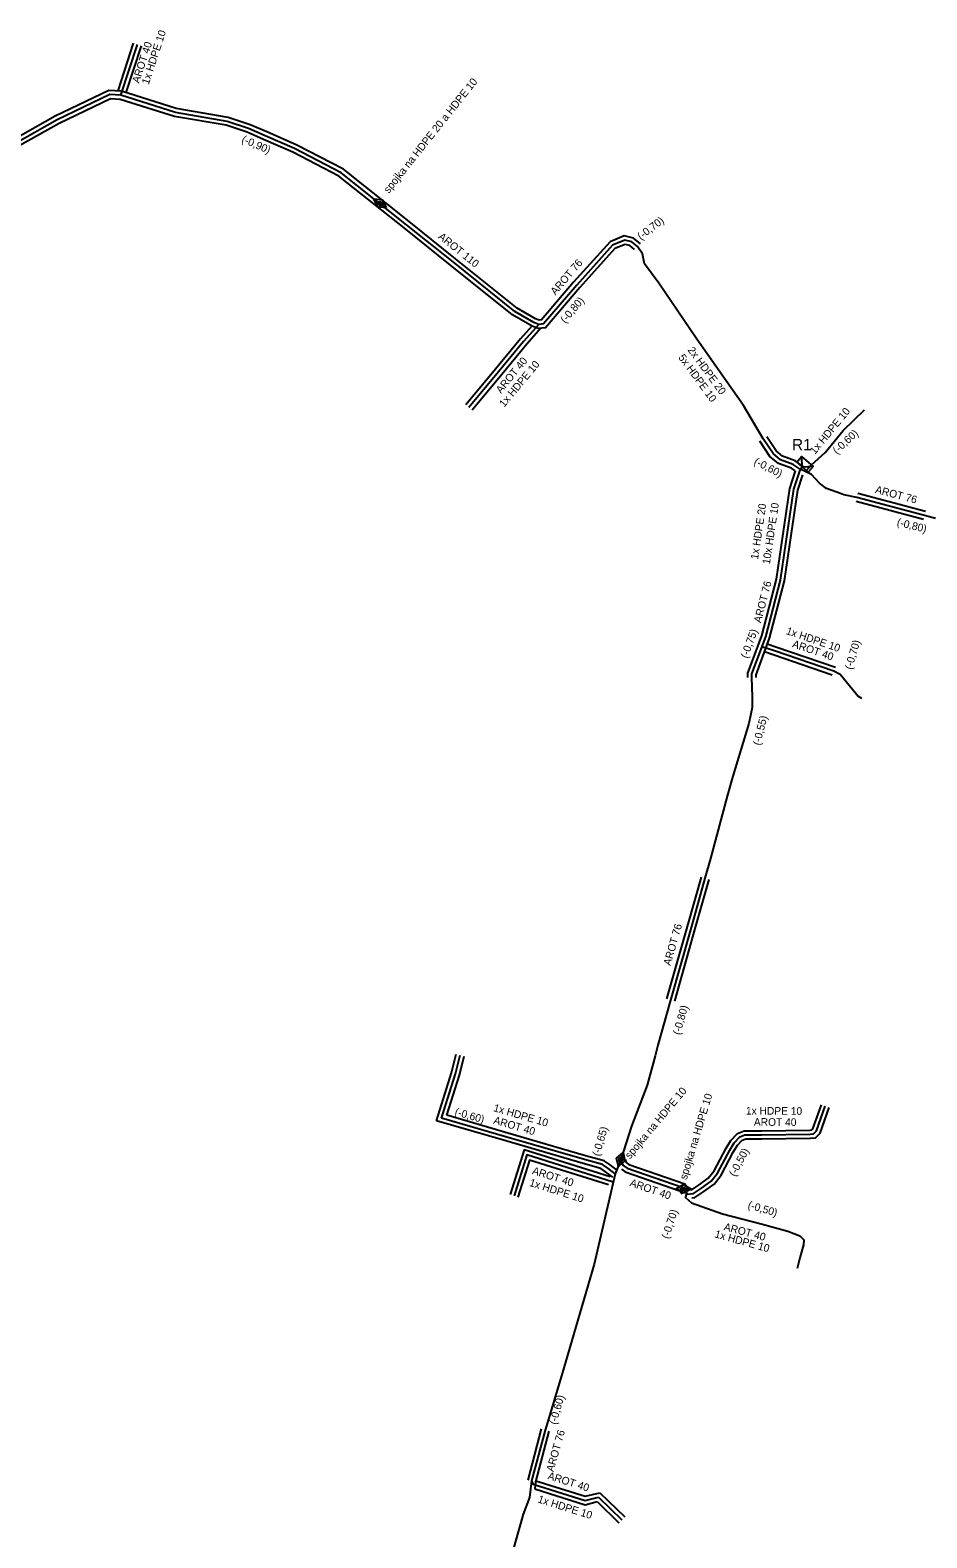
# Model space of a CAD drawing. Extents: x -651943 to -618711, y -1138561 to -1100552.
# Drawn here: x -635110 to -635021.9, y -1115298 to -1115150.1 of the extents above; entities that cross this region are included whole.
import ezdxf

# ---------------------------------------------------------------- set-up
doc = ezdxf.new("R2010")
doc.units = 0
for name, color, linetype in [('KT optika', 7, 'Continuous'), ('KT trasa', 7, 'Continuous'), ('KT zařízení', 7, 'Continuous')]:
    doc.layers.add(name, color=color, linetype=linetype)

# ---------------------------------------------------------------- blocks, each defined once
blk = doc.blocks.new('TVSPO_1')
at = {"layer": 'KT zařízení'}
for p, q in [((-0.074, 0.002), (0, 0.044)), ((-0.001, -0.041), (-0.074, 0.002)), ((-0.035, 0), (0, 0.02)), ((0.073, 0.001), (-0.001, -0.041)), ((0, 0.044), (0.073, 0.001)), ((0, 0.02), (0.035, 0)), ((0.035, 0), (0, -0.02)), ((0, -0.02), (-0.035, 0))]:
    blk.add_line(p, q, dxfattribs=at)
blk = doc.blocks.new('NPRIS')
at = {"layer": 'KT zařízení'}
for p, q in [((-0.075, 0), (0, 0.075)), ((0, 0.075), (0.075, 0))]:
    blk.add_line(p, q, dxfattribs=at)
blk.add_lwpolyline([(-0.075, 0.075), (0.075, 0.075), (0.075, 0), (-0.075, 0)], close=True, dxfattribs=at)

msp = doc.modelspace()

# ---------------------------------------------------------------- linework, layer by layer
at = {"layer": 'KT optika'}
for points in [[(-635101.05, -1115156.45), (-635099.42, -1115151.48)], [(-635034.37, -1115193.15), (-635035.06, -1115192.69), (-635036.3, -1115192.22), (-635037.04, -1115191.62), (-635037.99, -1115190.17), (-635039.95, -1115186.89), (-635044.52, -1115180.37), (-635048.24, -1115174.9), (-635049.64, -1115172.98), (-635049.85, -1115172.02), (-635050.34, -1115171.3), (-635050.9, -1115170.83), (-635051.6, -1115170.68), (-635052.8, -1115171.17), (-635056.31, -1115175.07), (-635059.57, -1115178.88), (-635060.04, -1115178.94), (-635060.52, -1115178.76), (-635062.37, -1115177.66), (-635068.44, -1115172.81), (-635073.01, -1115169.15), (-635079.43, -1115164.05), (-635084.01, -1115161.67), (-635086.88, -1115160.42), (-635088.51, -1115159.71), (-635090.61, -1115159.01), (-635095.7, -1115158.13), (-635101.05, -1115156.45), (-635102.14, -1115156.38), (-635107.31, -1115158.85), (-635111.46, -1115161.21)], [(-635060.04, -1115178.94), (-635061.52, -1115180.6), (-635063.97, -1115183.59), (-635066.89, -1115187.08)], [(-635033.25, -1115193.68), (-635033.78, -1115193.3), (-635033.26, -1115192.7), (-635031.91, -1115191.51), (-635030.14, -1115189.36), (-635028.05, -1115187.31)], [(-635021.1, -1115197.98), (-635022.16, -1115197.69), (-635028.8, -1115195.93), (-635030.1, -1115195.66), (-635030.43, -1115195.54), (-635031.78, -1115195.04), (-635032.49, -1115194.51), (-635033.25, -1115193.68), (-635034.37, -1115193.15), (-635035.02, -1115195.12), (-635036.35, -1115204.03), (-635037.79, -1115209.61), (-635039.14, -1115213.24), (-635039.14, -1115213.59), (-635039.07, -1115215.47), (-635039.08, -1115216.52), (-635039.4, -1115218.1), (-635040.98, -1115223.26), (-635041.55, -1115225.23), (-635043.19, -1115231.35), (-635043.72, -1115233.29), (-635045.02, -1115237.89), (-635047.11, -1115245.24), (-635048.33, -1115249.65), (-635048.62, -1115250.7), (-635049.38, -1115253.59), (-635050.92, -1115257.6), (-635051.97, -1115260.88), (-635052.53, -1115262.29), (-635054.59, -1115271.15), (-635057.79, -1115282.11), (-635059.42, -1115287.44), (-635060.73, -1115292.43), (-635060.95, -1115294.05), (-635061.57, -1115295.68), (-635063.61, -1115302.97)], [(-635034.37, -1115193.15), (-635034.15, -1115192.94)], [(-635038.13, -1115210.53), (-635036.89, -1115210.95), (-635031.06, -1115212.94)], [(-635031.06, -1115212.94), (-635030.44, -1115213.27), (-635028.68, -1115215.41), (-635028.36, -1115215.6)], [(-635069.58, -1115256.82), (-635068.2, -1115252.49), (-635067.76, -1115250.65)], [(-635051.97, -1115260.88), (-635051.78, -1115261.43), (-635051.37, -1115261.73), (-635045.95, -1115263.61), (-635045.54, -1115264.16), (-635045.47, -1115264.28), (-635044.85, -1115264.22), (-635044.07, -1115263.71), (-635043.11, -1115263.02), (-635042.48, -1115262.21), (-635041.29, -1115259.98), (-635040.86, -1115259.25), (-635040.3, -1115258.66), (-635039.79, -1115258.46), (-635038.18, -1115258.47), (-635033.38, -1115258.39), (-635033.05, -1115258.37), (-635032.77, -1115258.08), (-635031.91, -1115255.64)], [(-635052.53, -1115262.29), (-635053.24, -1115261.75), (-635053.78, -1115261.39), (-635055.56, -1115260.9), (-635063.17, -1115258.68), (-635069.58, -1115256.82)], [(-635052.72, -1115263.1), (-635061.19, -1115260.43), (-635062.46, -1115264.46)], [(-635045.54, -1115264.16), (-635045.63, -1115264.62), (-635045.05, -1115265.14), (-635041.99, -1115266.2), (-635038.21, -1115267.21), (-635035.57, -1115267.93), (-635034.42, -1115268.36), (-635034.01, -1115268.76), (-635034.06, -1115269.27), (-635034.4, -1115270.52), (-635034.67, -1115271.57)], [(-635060.73, -1115292.43), (-635060.59, -1115292.74), (-635055.48, -1115294.35), (-635054.17, -1115294.02)], [(-635054.17, -1115294.02), (-635051.88, -1115296.24)]]:
    msp.add_lwpolyline(points, dxfattribs=at)
at = {"layer": 'KT trasa'}
for points in [[(-635101.05, -1115156.45), (-635099.42, -1115151.48)], [(-635034.37, -1115193.15), (-635035.06, -1115192.69), (-635036.3, -1115192.22), (-635037.04, -1115191.62), (-635037.99, -1115190.17), (-635039.95, -1115186.89), (-635044.52, -1115180.37), (-635048.24, -1115174.9), (-635049.64, -1115172.98), (-635049.85, -1115172.02), (-635050.34, -1115171.3), (-635050.9, -1115170.83), (-635051.6, -1115170.68), (-635052.8, -1115171.17), (-635056.31, -1115175.07), (-635059.57, -1115178.88), (-635060.04, -1115178.94), (-635060.52, -1115178.76), (-635062.37, -1115177.66), (-635068.44, -1115172.81), (-635073.01, -1115169.15), (-635079.43, -1115164.05), (-635084.01, -1115161.67), (-635086.88, -1115160.42), (-635088.51, -1115159.71), (-635090.61, -1115159.01), (-635095.7, -1115158.13), (-635101.05, -1115156.45), (-635102.14, -1115156.38), (-635107.31, -1115158.85), (-635111.46, -1115161.21)], [(-635060.04, -1115178.94), (-635061.52, -1115180.6), (-635063.97, -1115183.59), (-635066.89, -1115187.08)], [(-635033.25, -1115193.68), (-635033.78, -1115193.3), (-635033.26, -1115192.7), (-635031.91, -1115191.51), (-635030.14, -1115189.36), (-635028.05, -1115187.31)], [(-635021.1, -1115197.98), (-635022.16, -1115197.69), (-635028.8, -1115195.93), (-635030.1, -1115195.66), (-635030.43, -1115195.54), (-635031.78, -1115195.04), (-635032.49, -1115194.51), (-635033.25, -1115193.68), (-635034.37, -1115193.15), (-635035.02, -1115195.12), (-635036.35, -1115204.03), (-635037.79, -1115209.61), (-635039.14, -1115213.24), (-635039.14, -1115213.59), (-635039.07, -1115215.47), (-635039.08, -1115216.52), (-635039.4, -1115218.1), (-635040.98, -1115223.26), (-635041.55, -1115225.23), (-635043.19, -1115231.35), (-635043.72, -1115233.29), (-635045.02, -1115237.89), (-635047.11, -1115245.24), (-635048.33, -1115249.65), (-635048.62, -1115250.7), (-635049.38, -1115253.59), (-635050.92, -1115257.6), (-635051.97, -1115260.88), (-635052.53, -1115262.29), (-635054.59, -1115271.15), (-635057.79, -1115282.11), (-635059.42, -1115287.44), (-635060.73, -1115292.43), (-635060.95, -1115294.05), (-635061.57, -1115295.68), (-635063.61, -1115302.97)], [(-635034.37, -1115193.15), (-635034.15, -1115192.94)], [(-635038.13, -1115210.53), (-635036.89, -1115210.95), (-635031.06, -1115212.94)], [(-635031.06, -1115212.94), (-635030.44, -1115213.27), (-635028.68, -1115215.41), (-635028.36, -1115215.6)], [(-635069.58, -1115256.82), (-635068.2, -1115252.49), (-635067.76, -1115250.65)], [(-635051.97, -1115260.88), (-635051.78, -1115261.43), (-635051.37, -1115261.73), (-635045.95, -1115263.61), (-635045.54, -1115264.16), (-635045.47, -1115264.28), (-635044.85, -1115264.22), (-635044.07, -1115263.71), (-635043.11, -1115263.02), (-635042.48, -1115262.21), (-635041.29, -1115259.98), (-635040.86, -1115259.25), (-635040.3, -1115258.66), (-635039.79, -1115258.46), (-635038.18, -1115258.47), (-635033.38, -1115258.39), (-635033.05, -1115258.37), (-635032.77, -1115258.08), (-635031.91, -1115255.64)], [(-635052.53, -1115262.29), (-635053.24, -1115261.75), (-635053.78, -1115261.39), (-635055.56, -1115260.9), (-635063.17, -1115258.68), (-635069.58, -1115256.82)], [(-635052.72, -1115263.1), (-635061.19, -1115260.43), (-635062.46, -1115264.46)], [(-635045.54, -1115264.16), (-635045.63, -1115264.62), (-635045.05, -1115265.14), (-635041.99, -1115266.2), (-635038.21, -1115267.21), (-635035.57, -1115267.93), (-635034.42, -1115268.36), (-635034.01, -1115268.76), (-635034.06, -1115269.27), (-635034.4, -1115270.52), (-635034.67, -1115271.57)], [(-635060.73, -1115292.43), (-635060.59, -1115292.74), (-635055.48, -1115294.35), (-635054.17, -1115294.02)], [(-635054.17, -1115294.02), (-635051.88, -1115296.24)]]:
    msp.add_lwpolyline(points, dxfattribs=at)
at = {"layer": 'KT zařízení'}
for points in [[(-635101.33, -1115156.03), (-635099.8, -1115151.35)], [(-635100.54, -1115156.19), (-635099.04, -1115151.6)], [(-635050.04, -1115171.03), (-635050.72, -1115170.46), (-635051.64, -1115170.26), (-635053.04, -1115170.83), (-635056.61, -1115174.8), (-635059.77, -1115178.5), (-635059.99, -1115178.53), (-635060.35, -1115178.4), (-635062.14, -1115177.33), (-635068.19, -1115172.5), (-635072.76, -1115168.84), (-635079.21, -1115163.71), (-635083.84, -1115161.31), (-635086.72, -1115160.05), (-635088.37, -1115159.34), (-635090.51, -1115158.62), (-635095.61, -1115157.74), (-635100.98, -1115156.05), (-635102.22, -1115155.97), (-635107.49, -1115158.5), (-635111.67, -1115160.87)], [(-635050.64, -1115171.57), (-635051.08, -1115171.2), (-635051.56, -1115171.1), (-635052.57, -1115171.5), (-635056.01, -1115175.33), (-635059.37, -1115179.26), (-635060.09, -1115179.35), (-635060.69, -1115179.12), (-635062.6, -1115177.99), (-635068.69, -1115173.12), (-635073.26, -1115169.47), (-635079.65, -1115164.39), (-635084.18, -1115162.03), (-635087.04, -1115160.79), (-635088.65, -1115160.08), (-635090.71, -1115159.4), (-635095.79, -1115158.52), (-635101.12, -1115156.85), (-635102.06, -1115156.79), (-635107.12, -1115159.21), (-635111.25, -1115161.55)], [(-635060.72, -1115179.1), (-635061.82, -1115180.34), (-635064.28, -1115183.33), (-635067.2, -1115186.83)], [(-635059.84, -1115179.32), (-635061.22, -1115180.86), (-635063.66, -1115183.84), (-635066.58, -1115187.34)], [(-635034.85, -1115193.31), (-635035.24, -1115193.05), (-635036.5, -1115192.57), (-635037.34, -1115191.89), (-635038.33, -1115190.38)], [(-635033.98, -1115192.93), (-635034.88, -1115192.33), (-635036.1, -1115191.87), (-635036.74, -1115191.35), (-635037.65, -1115189.96)], [(-635034.85, -1115193.31), (-635035.41, -1115195.03), (-635036.74, -1115203.95), (-635038.17, -1115209.49), (-635039.54, -1115213.17), (-635039.54, -1115213.6)], [(-635034.13, -1115193.71), (-635034.63, -1115195.21), (-635035.96, -1115204.11), (-635037.41, -1115209.73), (-635038.74, -1115213.31), (-635038.74, -1115213.58)], [(-635022.06, -1115197.3), (-635028.71, -1115195.54)], [(-635022.26, -1115198.08), (-635028.89, -1115196.32)], [(-635037.61, -1115210.28), (-635036.76, -1115210.57), (-635030.9, -1115212.57)], [(-635037.89, -1115211.03), (-635037.02, -1115211.33), (-635031.22, -1115213.31)], [(-635044.1, -1115233.18), (-635045.41, -1115237.78), (-635047.49, -1115245.13)], [(-635043.34, -1115233.4), (-635044.64, -1115238), (-635046.72, -1115245.35)], [(-635070.08, -1115257.09), (-635068.59, -1115252.38), (-635068.15, -1115250.56)], [(-635069.07, -1115256.55), (-635067.81, -1115252.6), (-635067.37, -1115250.75)], [(-635051.55, -1115260.88), (-635051.44, -1115261.18), (-635051.18, -1115261.37), (-635045.7, -1115263.27), (-635045.27, -1115263.86), (-635044.99, -1115263.83), (-635044.3, -1115263.38), (-635043.39, -1115262.73), (-635042.82, -1115261.99), (-635041.64, -1115259.78), (-635041.18, -1115259.01), (-635040.53, -1115258.32), (-635039.86, -1115258.06), (-635038.18, -1115258.07), (-635033.4, -1115257.99), (-635033.23, -1115257.98), (-635033.12, -1115257.86), (-635032.28, -1115255.51)], [(-635045.01, -1115264.64), (-635044.71, -1115264.61), (-635043.84, -1115264.04), (-635042.83, -1115263.31), (-635042.14, -1115262.43), (-635040.94, -1115260.18), (-635040.54, -1115259.49), (-635040.07, -1115259), (-635039.72, -1115258.86), (-635038.18, -1115258.87), (-635033.36, -1115258.79), (-635032.87, -1115258.76), (-635032.42, -1115258.3), (-635031.53, -1115255.78)], [(-635052.77, -1115262.61), (-635053.47, -1115262.08), (-635053.95, -1115261.76), (-635055.67, -1115261.29), (-635063.28, -1115259.06), (-635070.08, -1115257.09)], [(-635052.29, -1115261.97), (-635053.01, -1115261.42), (-635053.61, -1115261.02), (-635055.45, -1115260.52), (-635063.06, -1115258.3), (-635069.07, -1115256.55)], [(-635053.01, -1115262.59), (-635061.45, -1115259.93), (-635062.85, -1115264.33)], [(-635053.19, -1115263.37), (-635060.93, -1115260.94), (-635062.08, -1115264.58)], [(-635051.92, -1115261.83), (-635051.56, -1115262.09), (-635046.2, -1115263.95), (-635045.97, -1115264.26)], [(-635059.8, -1115287.33), (-635061.12, -1115292.35)], [(-635059.03, -1115287.55), (-635060.34, -1115292.51), (-635060.43, -1115293.21)], [(-635060.43, -1115293.21), (-635055.49, -1115294.77), (-635054.29, -1115294.46)], [(-635060.31, -1115292.41), (-635055.47, -1115293.93), (-635054.05, -1115293.58)], [(-635054.29, -1115294.46), (-635052.16, -1115296.53)], [(-635054.05, -1115293.58), (-635051.6, -1115295.96)]]:
    msp.add_lwpolyline(points, dxfattribs=at)

# ---------------------------------------------------------------- block references
for name, p, xscale, yscale, rotation in [('TVSPO_1', (-635075.62, -1115167.07), 10.000013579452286, 10.000013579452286, -35.63481799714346), ('NPRIS', (-635033.66, -1115192.38), 9.999957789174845, 9.999957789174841, 139.36339958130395), ('TVSPO_1', (-635051.97, -1115260.88), 9.999990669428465, 9.999990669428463, 71.94801462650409)]:
    msp.add_blockref(name, p, dxfattribs=dict(at, xscale=xscale, yscale=yscale, rotation=rotation))
at = {"layer": 'KT zařízení', "xscale": 10, "yscale": 10}
msp.add_blockref('TVSPO_1', (-635045.82, -1115263.79), dxfattribs=at)

# ---------------------------------------------------------------- texts
at = {"layer": 'KT zařízení'}
for s, height, rotation, p in [('AROT 40', 0.75, 71.894, (-635099.27, -1115155.32)), ('1x HDPE 10', 0.75, 71.8991, (-635098.32, -1115155.45)), ('spojka na HDPE 20 a HDPE 10', 0.75, 51.4887, (-635074.75, -1115166.13)), ('(-0,90)', 0.75, 336.4747, (-635089.27, -1115161.03)), ('(-0,70)', 0.75, 37.4836, (-635050, -1115170.69)), ('AROT 110', 0.75, 321.3173, (-635069.97, -1115170.44)), ('AROT 76', 0.75, 49.5009, (-635058.39, -1115176.11)), ('(-0,80)', 0.75, 49.4926, (-635057.43, -1115178.88)), ('AROT 40', 0.75, 50.67, (-635063.74, -1115185.77)), ('5x HDPE 10', 0.75, 306.2739, (-635046.38, -1115182.19)), ('2x HDPE 20', 0.75, 306.2739, (-635045.46, -1115181.46)), ('1x HDPE 10', 0.75, 50.1397, (-635063.43, -1115187.12)), ('1x HDPE 10', 0.75, 50.5369, (-635032.92, -1115191.75)), ('(-0,60)', 0.75, 42.6647, (-635030.77, -1115191.72)), ('R1', 1.125, 0.0972, (-635035.17, -1115191.3)), ('(-0,60)', 0.75, 332.6175, (-635038.98, -1115192.62)), ('AROT 76', 0.75, 345.156, (-635027.06, -1115195.46)), ('1x HDPE 20', 0.75, 81.5097, (-635038.51, -1115202.03)), ('10x HDPE 10', 0.75, 81.5097, (-635037.35, -1115202.51)), ('(-0,80)', 0.75, 346.1468, (-635024.93, -1115198.67)), ('AROT 76', 0.75, 75.5363, (-635038.22, -1115208.28)), ('(-0,75)', 0.75, 69.5978, (-635039.55, -1115211.76)), ('1x HDPE 10', 0.75, 341.1494, (-635035.82, -1115209.31)), ('AROT 40', 0.75, 341.1494, (-635035.21, -1115210.59)), ('(-0,70)', 0.75, 73.0508, (-635029.31, -1115212.86)), ('(-0,55)', 0.75, 75.5236, (-635038.32, -1115220.29)), ('AROT 76', 0.75, 74.1287, (-635047.1, -1115241.9)), ('(-0,80)', 0.75, 74.128, (-635046.17, -1115248.71)), ('spojka na HDPE 10', 0.75, 50.018, (-635051.08, -1115260.89)), ('spojka na HDPE 10', 0.75, 73.1458, (-635045.52, -1115262.92)), ('(-0,60)', 0.75, 344.0546, (-635068.34, -1115256.52)), ('1x HDPE 10', 0.75, 343.7757, (-635064.54, -1115256.13)), ('1x HDPE 10', 0.75, 359.6594, (-635039.7, -1115256.47)), ('AROT 40', 0.75, 343.7757, (-635064.53, -1115257.35)), ('(-0,65)', 0.75, 73.0808, (-635054.09, -1115260.61)), ('AROT 40', 0.75, 359.6594, (-635038.92, -1115257.57)), ('(-0,50)', 0.75, 61.9196, (-635040.75, -1115262.62)), ('AROT 40', 0.75, 342.5117, (-635060.74, -1115262.29)), ('1x HDPE 10', 0.75, 342.5078, (-635061.02, -1115263.46)), ('AROT 40', 0.75, 340.8658, (-635051.16, -1115263.46)), ('(-0,50)', 0.75, 343.7601, (-635039.57, -1115265.66)), ('(-0,70)', 0.75, 71.8619, (-635047.29, -1115268.73)), ('1x HDPE 10', 0.75, 344.3718, (-635042.82, -1115268.51)), ('AROT 40', 0.75, 345.047, (-635041.92, -1115267.8)), ('(-0,60)', 0.75, 73.9983, (-635058.32, -1115286.95)), ('AROT 76', 0.75, 73.9983, (-635058.6, -1115291.57)), ('AROT 40', 0.75, 342.5107, (-635059.21, -1115292.23)), ('1x HDPE 10', 0.75, 342.5061, (-635060.19, -1115294.52))]:
    msp.add_text(s, height=height, rotation=rotation, dxfattribs=at).set_placement(p)

doc.saveas('drawing.dxf')
